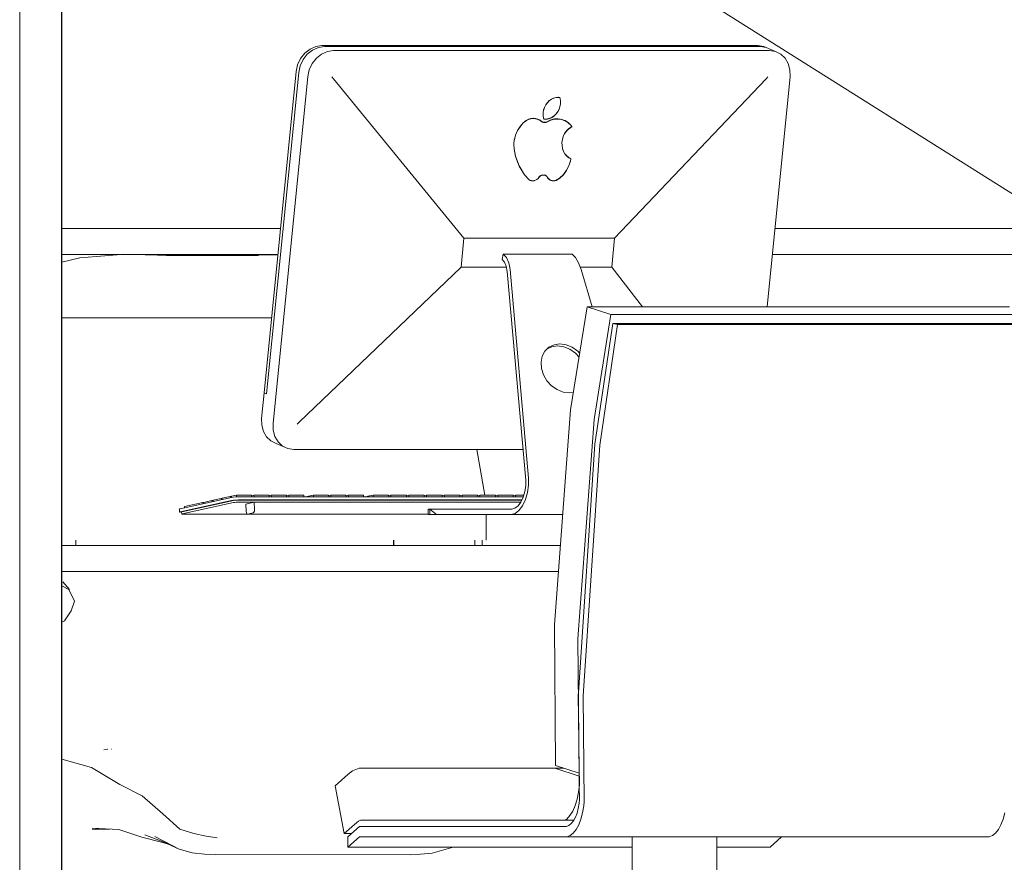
# Model space of a CAD drawing. Header units: millimetres. Extents: x -30280 to 309309, y -17460 to 4378.
# Tile 578 of 656: x 152909 to 153857, y -14507 to -13696. Entities that reach past the tile are written whole.
import ezdxf

# ---------------------------------------------------------------- set-up
doc = ezdxf.new("R2010")
doc.units = ezdxf.units.MM
doc.header["$MEASUREMENT"] = 0
doc.linetypes.add('Wipeout_Contour', pattern=[1000, 0, -1000])
for name, color, linetype in [('P1_PLANTA PRIMERA_4_12_FAÇ_Façana', 7, 'Continuous'), ('P1_PLANTA PRIMERA_4_Nuevo_08_E_Envans secs', 7, 'Continuous'), ('P1_PLANTA PRIMERA_4_Nuevo_09_EI_Mobiliari general', 7, 'Continuous')]:
    doc.layers.add(name, color=color, linetype=linetype)
for name, color, linetype, lineweight in [('P1_PLANTA PRIMERA_4_12_FAÇ_Façana_Pluma_Nº__1', 7, 'Continuous', 5), ('P1_PLANTA PRIMERA_4_Nuevo_08_E_Envans secs_Pluma_Nº__1', 7, 'Continuous', 5), ('P1_PLANTA PRIMERA_4_Nuevo_09_EI_Mobiliari general_Pluma_Nº__1', 7, 'Continuous', 5), ('P1_PLANTA PRIMERA_4_Nuevo_09_EI_Mobiliari general_Pluma_Nº__4', 252, 'Continuous', 5)]:
    doc.layers.add(name, color=color, linetype=linetype, lineweight=lineweight)

msp = doc.modelspace()

# ---------------------------------------------------------------- wipeouts: each hides what was drawn before it
at = {"color": 254, "linetype": 'Wipeout_Contour', "lineweight": 0, "ltscale": 460621.554293}
msp.add_wipeout([(152909.35, -13897.05), (152909.35, -13922.05), (152909.5, -13897.05)], dxfattribs=at).dxf.layer = 'P1_PLANTA PRIMERA_4_12_FAÇ_Façana'

# ---------------------------------------------------------------- next in the draw order: wipeouts: each hides what was drawn before it
at = {"color": 254, "linetype": 'Wipeout_Contour', "lineweight": 0, "ltscale": 460434.660758}
msp.add_wipeout([(152909.35, -13897.05), (152909.5, -12862.05), (152909.5, -12822.05)], dxfattribs=at).dxf.layer = 'P1_PLANTA PRIMERA_4_12_FAÇ_Façana'

# ---------------------------------------------------------------- next in the draw order: wipeouts: each hides what was drawn before it
at = {"color": 254, "linetype": 'Wipeout_Contour', "lineweight": 0, "ltscale": 3788428.048967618}
msp.add_wipeout([(151929.43, -14920.05), (152109.25, -14920.05), (152109.25, -12822.05), (153097.12, -12822.05), (154230.12, -12822.05), (154230.12, -14920.05), (155537.96, -14920.05), (155537.96, -12822.05), (156437.96, -12822.05), (156437.96, -14920.05), (157818.19, -14920.05), (157818.19, -12822.05), (158718.18, -12822.05), (158718.18, -14920.05), (160090.33, -14920.05), (160090.33, -12822.05), (160990.33, -12822.05), (160990.33, -14920.05), (161049.99, -14920.05), (161049.99, -12850.05), (161049.87, -12800.05), (161068.87, -12800.05), (161068.87, -12475.05), (151929.43, -12475.05)], dxfattribs=at).dxf.layer = 'P1_PLANTA PRIMERA_4_Nuevo_08_E_Envans secs'

# ---------------------------------------------------------------- next in the draw order: wipeouts: each hides what was drawn before it
at = {"color": 254, "linetype": 'Wipeout_Contour', "lineweight": 0, "ltscale": 460643.820411}
msp.add_wipeout([(152909.35, -13983.01), (152909.35, -13995.29), (152909.5, -13983.01)], dxfattribs=at).dxf.layer = 'P1_PLANTA PRIMERA_4_Nuevo_09_EI_Mobiliari general'
at = {"color": 254, "linetype": 'Wipeout_Contour', "lineweight": 0, "ltscale": 460667.846679}
msp.add_wipeout([(152909.35, -14069.36), (152909.35, -14085.54), (152909.5, -14069.35)], dxfattribs=at).dxf.layer = 'P1_PLANTA PRIMERA_4_Nuevo_09_EI_Mobiliari general'
at = {"color": 254, "linetype": 'Wipeout_Contour', "lineweight": 0, "ltscale": 460694.952131}
msp.add_wipeout([(152909.35, -14161.1), (152909.35, -14196.72), (152909.5, -14161.1)], dxfattribs=at).dxf.layer = 'P1_PLANTA PRIMERA_4_Nuevo_09_EI_Mobiliari general'
at = {"color": 254, "linetype": 'Wipeout_Contour', "lineweight": 0, "ltscale": 460705.321392}
msp.add_wipeout([(152909.35, -14202.05), (152909.35, -14227.05), (152909.5, -14202.05)], dxfattribs=at).dxf.layer = 'P1_PLANTA PRIMERA_4_Nuevo_09_EI_Mobiliari general'
at = {"color": 254, "linetype": 'Wipeout_Contour', "lineweight": 0, "ltscale": 460720.335318}
msp.add_wipeout([(152909.35, -14261.84), (152909.35, -14269.27), (152909.5, -14261.99)], dxfattribs=at).dxf.layer = 'P1_PLANTA PRIMERA_4_Nuevo_09_EI_Mobiliari general'
at = {"color": 254, "linetype": 'Wipeout_Contour', "lineweight": 0, "ltscale": 460738.061257}
msp.add_wipeout([(152909.35, -14283.53), (152909.35, -14416.05), (152909.5, -14283.55)], dxfattribs=at).dxf.layer = 'P1_PLANTA PRIMERA_4_Nuevo_09_EI_Mobiliari general'
at = {"color": 254, "linetype": 'Wipeout_Contour', "lineweight": 0, "ltscale": 460790.899298}
msp.add_wipeout([(152909.35, -14492.05), (152909.35, -14562.05), (152909.5, -14492.05)], dxfattribs=at).dxf.layer = 'P1_PLANTA PRIMERA_4_Nuevo_09_EI_Mobiliari general'

# ---------------------------------------------------------------- next in the draw order: wipeouts: each hides what was drawn before it
at = {"color": 254, "linetype": 'Wipeout_Contour', "lineweight": 0, "ltscale": 460653.812883}
msp.add_wipeout([(152909.35, -14000.58), (152909.35, -14069.36), (152909.5, -14000.83)], dxfattribs=at).dxf.layer = 'P1_PLANTA PRIMERA_4_Nuevo_09_EI_Mobiliari general'
at = {"color": 254, "linetype": 'Wipeout_Contour', "lineweight": 0, "ltscale": 460677.794144}
msp.add_wipeout([(152909.35, -14085.54), (152909.35, -14161.1), (152909.5, -14085.86)], dxfattribs=at).dxf.layer = 'P1_PLANTA PRIMERA_4_Nuevo_09_EI_Mobiliari general'
at = {"color": 254, "linetype": 'Wipeout_Contour', "lineweight": 0, "ltscale": 460716.689792}
msp.add_wipeout([(152909.35, -14246.25), (152909.35, -14261.36), (152909.5, -14246.23)], dxfattribs=at).dxf.layer = 'P1_PLANTA PRIMERA_4_Nuevo_09_EI_Mobiliari general'
at = {"color": 254, "linetype": 'Wipeout_Contour', "lineweight": 0, "ltscale": 460767.523827}
msp.add_wipeout([(152909.35, -14416.05), (152909.35, -14466.05), (152909.5, -14416.05)], dxfattribs=at).dxf.layer = 'P1_PLANTA PRIMERA_4_Nuevo_09_EI_Mobiliari general'
at = {"color": 254, "linetype": 'Wipeout_Contour', "lineweight": 0, "ltscale": 460782.392613}
msp.add_wipeout([(152909.35, -14482.05), (152909.35, -14492.05), (152909.5, -14482.05)], dxfattribs=at).dxf.layer = 'P1_PLANTA PRIMERA_4_Nuevo_09_EI_Mobiliari general'

# ---------------------------------------------------------------- next in the draw order: wipeouts: each hides what was drawn before it
at = {"color": 254, "linetype": 'Wipeout_Contour', "lineweight": 0, "ltscale": 460712.980147}
msp.add_wipeout([(152909.35, -14233.81), (152909.35, -14246.25), (152909.5, -14233.79)], dxfattribs=at).dxf.layer = 'P1_PLANTA PRIMERA_4_Nuevo_09_EI_Mobiliari general'
at = {"color": 254, "linetype": 'Wipeout_Contour', "lineweight": 0, "ltscale": 460779.564328}
msp.add_wipeout([(152909.35, -14472.05), (152909.35, -14482.05), (152909.5, -14472.05)], dxfattribs=at).dxf.layer = 'P1_PLANTA PRIMERA_4_Nuevo_09_EI_Mobiliari general'

# ---------------------------------------------------------------- next in the draw order: wipeouts: each hides what was drawn before it
at = {"color": 254, "linetype": 'Wipeout_Contour', "lineweight": 0, "ltscale": 614240.709497}
msp.add_wipeout([(152909.5, -14872.05), (152949.5, -14872.05), (152949.5, -12862.05), (152909.5, -12862.05)], dxfattribs=at).dxf.layer = 'P1_PLANTA PRIMERA_4_Nuevo_08_E_Envans secs'

# ---------------------------------------------------------------- next in the draw order: linework, layer by layer
at = {"layer": 'P1_PLANTA PRIMERA_4_12_FAÇ_Façana_Pluma_Nº__1', "color": 7, "linetype": 'Continuous', "lineweight": 5}
for p, q in [((152909.5, -13897.05), (152909.35, -13897.05)), ((152909.5, -13922.05), (152909.35, -13922.05))]:
    msp.add_line(p, q, dxfattribs=at)
at = {"layer": 'P1_PLANTA PRIMERA_4_Nuevo_08_E_Envans secs_Pluma_Nº__1', "color": 7, "linetype": 'Continuous', "lineweight": 5}
for p, q in [((152909.5, -14872.05), (152909.5, -12862.05)), ((152909.35, -12872.05), (152909.35, -14872.05))]:
    msp.add_line(p, q, dxfattribs=at)
at = {"layer": 'P1_PLANTA PRIMERA_4_Nuevo_09_EI_Mobiliari general_Pluma_Nº__1', "color": 7, "linetype": 'Continuous', "lineweight": 5}
for p, q in [((152909.35, -13959.14), (152909.5, -13958.96)), ((152909.35, -13980.24), (152909.5, -13980)), ((152909.35, -13980.24), (152909.35, -13980.24)), ((152909.35, -13983.01), (152909.5, -13983.01)), ((152909.5, -14202.05), (152909.35, -14202.05)), ((152909.5, -14227.05), (152909.35, -14227.05)), ((152909.35, -14233.81), (152909.5, -14233.79)), ((152909.5, -14283.55), (152909.35, -14283.53)), ((152909.35, -14416.05), (152909.5, -14416.05)), ((152909.5, -14466.05), (152909.35, -14466.05)), ((152909.35, -14472.05), (152909.5, -14472.05)), ((152909.5, -14482.05), (152909.35, -14482.05)), ((152909.35, -14492.05), (152909.5, -14492.05))]:
    msp.add_line(p, q, dxfattribs=at)

# ---------------------------------------------------------------- next in the draw order: wipeouts: each hides what was drawn before it
at = {"color": 254, "linetype": 'Wipeout_Contour', "lineweight": 0, "ltscale": 616791.831278}
msp.add_wipeout([(152949.52, -14872.05), (154190.25, -14872.05), (154190.25, -12862.05), (152949.52, -12862.05)], dxfattribs=at).dxf.layer = 'P1_PLANTA PRIMERA_4_Nuevo_08_E_Envans secs'

# ---------------------------------------------------------------- next in the draw order: linework, layer by layer
at = {"layer": 'P1_PLANTA PRIMERA_4_12_FAÇ_Façana_Pluma_Nº__1', "color": 7, "linetype": 'Continuous', "lineweight": 5}
for p, q in [((153917, -13897.05), (152949.7, -13287.23)), ((153160.31, -13897.05), (152949.7, -13897.05)), ((153946.31, -13897.05), (153636.09, -13897.05)), ((153006.22, -13922.05), (152949.7, -13922.05)), ((153157.82, -13922.05), (153012.42, -13922.05)), ((153971.31, -13922.05), (153633.59, -13922.05))]:
    msp.add_line(p, q, dxfattribs=at)
at = {"layer": 'P1_PLANTA PRIMERA_4_Nuevo_08_E_Envans secs_Pluma_Nº__1', "color": 7, "linetype": 'Continuous', "lineweight": 5}
for p, q in [((152949.5, -12862.05), (152949.5, -14872.05)), ((152949.7, -14872.05), (152949.52, -12862.05)), ((152949.55, -14872.05), (152949.55, -12862.05)), ((152949.7, -12862.05), (152949.7, -14872.05))]:
    msp.add_line(p, q, dxfattribs=at)
at = {"layer": 'P1_PLANTA PRIMERA_4_Nuevo_09_EI_Mobiliari general_Pluma_Nº__1', "color": 7, "linetype": 'Continuous', "lineweight": 5}
for p, q in [((152949.7, -13929.58), (152967.24, -13925.46)), ((152967.24, -13925.46), (152983.32, -13923.9)), ((153007.06, -13921.98), (152983.32, -13923.9)), ((153007.06, -13921.98), (153017.79, -13922.12)), ((153054.47, -13923.06), (153017.79, -13922.12)), ((153031.48, -13922.47), (153034.95, -13922.54)), ((153041.56, -13922.73), (153034.95, -13922.54)), ((153139.08, -13923.06), (153050.2, -13923.06)), ((153147.26, -13922.54), (153128.53, -13923.06)), ((153157.62, -13922.38), (153147.26, -13922.54)), ((153157.78, -13922.38), (153157.62, -13922.38)), ((153455.45, -13972.48), (153439.48, -14071.44)), ((153478.04, -13979.75), (153455.45, -13972.48)), ((153455.45, -13972.48), (153861.71, -13972.48)), ((152949.7, -13983.01), (152951.4, -13983.01)), ((152951.4, -13983.01), (153008.24, -13983.01)), ((153008.24, -13983.01), (153030.09, -13983.01)), ((153030.09, -13983.01), (153145.85, -13983.01)), ((153145.85, -13983.01), (153151.73, -13983.01)), ((153461.97, -14080.72), (153478.04, -13979.75)), ((153478.04, -13979.75), (153884.29, -13979.75)), ((153479.96, -13988.59), (153462.91, -14104.39)), ((153467.48, -14105.5), (153484.57, -13989.46)), ((153484.57, -13989.46), (153479.96, -13988.59)), ((153479.96, -13988.59), (153886.22, -13988.59)), ((153484.57, -13989.46), (153890.82, -13989.46)), ((153439.48, -14071.44), (153423.89, -14278.36)), ((153446.49, -14291.68), (153461.97, -14080.72)), ((153462.91, -14104.39), (153446.93, -14343.72)), ((153451.4, -14346.62), (153467.48, -14105.5)), ((153356.8, -14153.54), (153349.23, -14109.62)), ((153358.11, -14196.72), (153358.11, -14172.05)), ((153429.64, -14202.05), (152949.7, -14202.05)), ((152963.25, -14196.72), (152963.25, -14202.05)), ((153268.92, -14196.72), (153268.92, -14202.05)), ((153269.21, -14196.72), (153269.21, -14202.05)), ((153347.25, -14196.72), (153347.25, -14202.05)), ((153354.47, -14196.72), (153354.47, -14202.05)), ((153427.75, -14227.05), (152949.7, -14227.05)), ((152949.7, -14240.76), (152956.73, -14244.27)), ((152950.72, -14236.74), (152957.11, -14244.28)), ((152956.73, -14244.27), (152961.96, -14255.63)), ((152958.89, -14264.65), (152961.96, -14255.63)), ((152958.89, -14264.65), (152952.32, -14274.48)), ((152952.32, -14274.48), (152949.7, -14275.67)), ((153423.89, -14278.36), (153424.84, -14413.43)), ((153447.58, -14420.75), (153446.49, -14291.68)), ((153446.93, -14343.72), (153446.84, -14345.01)), ((153446.84, -14345.01), (153447.33, -14390.92)), ((153452.48, -14448.05), (153451.4, -14346.62)), ((153447.33, -14390.92), (153447.67, -14423.63)), ((152990.27, -14398.35), (152993.88, -14397.7)), ((152993.88, -14397.7), (152994.17, -14397.71)), ((152997.67, -14397.83), (152998.03, -14397.84)), ((152949.7, -14407.56), (152978.36, -14415.5)), ((152978.36, -14415.5), (153005.8, -14431.87)), ((153229.54, -14418.48), (153225.12, -14422.04)), ((153235.9, -14416.05), (153229.54, -14418.48)), ((153239.13, -14416.05), (153235.9, -14416.05)), ((153424.13, -14416.05), (153239.13, -14416.05)), ((153447.74, -14423.65), (153424.13, -14416.05)), ((153424.13, -14416.05), (153432.99, -14416.05)), ((153424.84, -14413.43), (153447.58, -14420.75)), ((153447.58, -14420.75), (153447.64, -14420.75)), ((153225.12, -14422.04), (153212.86, -14432.94)), ((153447.67, -14423.63), (153447.77, -14432.75)), ((153447.97, -14423.72), (153447.74, -14423.65)), ((153447.85, -14431.99), (153448.06, -14424.65)), ((153448.06, -14424.65), (153447.97, -14423.72)), ((153005.8, -14431.87), (153027.24, -14442.83)), ((153212.86, -14432.94), (153221.5, -14479.05)), ((153445.72, -14445.88), (153447.07, -14439.14)), ((153447.07, -14439.14), (153447.85, -14431.99)), ((153447.77, -14432.75), (153447.92, -14446.55)), ((153027.24, -14442.83), (153047, -14459.9)), ((153443.85, -14452.01), (153445.72, -14445.88)), ((153447.92, -14446.55), (153447.65, -14449.85)), ((153452.12, -14452.44), (153452.48, -14448.05)), ((153438.79, -14461.72), (153441.51, -14457.35)), ((153441.51, -14457.35), (153443.85, -14452.01)), ((153446.82, -14454.78), (153445.61, -14459.32)), ((153447.65, -14449.85), (153446.82, -14454.78)), ((153451.02, -14459.02), (153452.12, -14452.44)), ((153047, -14459.9), (153063.42, -14474.63)), ((153233.59, -14468.3), (153235.25, -14466.96)), ((153235.25, -14466.96), (153237.63, -14466.05)), ((153237.63, -14466.05), (153238.85, -14466.05)), ((153238.85, -14466.05), (153434.13, -14466.05)), ((153434.13, -14466.05), (153435.76, -14465.01)), ((153434.13, -14466.05), (153442.57, -14466.05)), ((153435.76, -14465.01), (153438.79, -14461.72)), ((153442.2, -14466.72), (153440.11, -14469.34)), ((153444.06, -14463.35), (153442.2, -14466.72)), ((153445.61, -14459.32), (153444.06, -14463.35)), ((153447.33, -14470.44), (153449.41, -14465.08)), ((153449.41, -14465.08), (153451.02, -14459.02)), ((153853.59, -14470.44), (153855.66, -14465.08)), ((153855.66, -14465.08), (153857.28, -14459.02)), ((152979.01, -14473.86), (153004.77, -14475.21)), ((152979.13, -14474.77), (152982.72, -14474.97)), ((152982.22, -14474.76), (152995.71, -14474.73)), ((153004.77, -14475.21), (153026.92, -14482.44)), ((153063.42, -14474.63), (153076.78, -14479.01)), ((153221.5, -14479.05), (153233.59, -14468.3)), ((153236.43, -14472.05), (153225.19, -14482.05)), ((153434.24, -14472.05), (153236.43, -14472.05)), ((153435.45, -14472.05), (153434.24, -14472.05)), ((153437.83, -14471.14), (153435.45, -14472.05)), ((153440.11, -14469.34), (153437.83, -14471.14)), ((153442.06, -14478.44), (153444.86, -14474.94)), ((153444.86, -14474.94), (153447.33, -14470.44)), ((153848.32, -14478.44), (153851.11, -14474.94)), ((153851.11, -14474.94), (153853.59, -14470.44)), ((153026.92, -14482.44), (153045.71, -14487.25)), ((153029.87, -14480.13), (153047.4, -14486.86)), ((153039.38, -14481.77), (153055.87, -14490.3)), ((153047.4, -14486.86), (153062.92, -14493.94)), ((153076.78, -14479.01), (153088.6, -14481.41)), ((153088.6, -14481.41), (153099.19, -14483.19)), ((153221.5, -14479.05), (153228.56, -14479.05)), ((153225.19, -14482.05), (153225.19, -14492.05)), ((153225.19, -14492.05), (153236.26, -14482.05)), ((153236.26, -14482.05), (153434.24, -14482.05)), ((153434.24, -14482.05), (153435.85, -14482.05)), ((153435.85, -14482.05), (153439.03, -14480.84)), ((153435.85, -14482.05), (153842.11, -14482.05)), ((153439.03, -14480.84), (153442.06, -14478.44)), ((153498.79, -14522.05), (153498.79, -14482.05)), ((153580.16, -14522.05), (153580.16, -14482.05)), ((153631.45, -14492.05), (153642.52, -14482.05)), ((153842.11, -14482.05), (153845.28, -14480.84)), ((153845.28, -14480.84), (153848.32, -14478.44)), ((153045.71, -14487.25), (153053.37, -14489.59)), ((153055.87, -14490.3), (153062.92, -14493.94)), ((153062.92, -14493.94), (153075.26, -14497.63)), ((153225.19, -14492.05), (153498.79, -14492.05)), ((153306.07, -14497.94), (153326.5, -14492.05)), ((153580.16, -14492.05), (153631.45, -14492.05)), ((153075.26, -14497.63), (153087.3, -14498.66)), ((153087.3, -14498.66), (153098.07, -14499.1)), ((153098.07, -14499.1), (153285.02, -14499.34)), ((153295.02, -14498.93), (153285.02, -14499.34)), ((153306.07, -14497.94), (153295.02, -14498.93))]:
    msp.add_line(p, q, dxfattribs=at)
at = {"layer": 'P1_PLANTA PRIMERA_4_Nuevo_09_EI_Mobiliari general_Pluma_Nº__4', "color": 252, "linetype": 'Continuous', "lineweight": 5}
for p, q in [((153179.62, -13733.63), (153183.68, -13728.48)), ((153183.68, -13728.48), (153188.7, -13724.53)), ((153191.07, -13725.57), (153186.06, -13729.52)), ((153188.7, -13724.53), (153194.33, -13722.05)), ((153196.7, -13723.09), (153191.07, -13725.57)), ((153194.33, -13722.05), (153200.19, -13721.2)), ((153202.56, -13722.24), (153196.7, -13723.09)), ((153199.87, -13729.42), (153205.49, -13726.93)), ((153200.19, -13721.2), (153619.68, -13721.2)), ((153622.05, -13722.24), (153202.56, -13722.24)), ((153205.49, -13726.93), (153211.35, -13726.09)), ((153211.35, -13726.09), (153630.84, -13726.09)), ((153619.68, -13721.2), (153625.37, -13722.05)), ((153627.75, -13723.09), (153622.05, -13722.24)), ((153627.75, -13723.09), (153625.37, -13722.05)), ((153636.54, -13726.93), (153627.75, -13723.09)), ((153630.84, -13726.09), (153636.54, -13726.93)), ((153636.54, -13726.93), (153641.67, -13729.42)), ((153176.79, -13739.63), (153179.62, -13733.63)), ((153182, -13734.67), (153179.17, -13740.67)), ((153186.06, -13729.52), (153182, -13734.67)), ((153187.96, -13744.51), (153190.79, -13738.52)), ((153190.79, -13738.52), (153194.85, -13733.37)), ((153194.85, -13733.37), (153199.87, -13729.42)), ((153641.67, -13729.42), (153645.9, -13733.37)), ((153645.9, -13733.37), (153648.93, -13738.52)), ((153648.93, -13738.52), (153650.56, -13744.51)), ((153144.54, -14055.01), (153175.39, -13746.06)), ((153177.77, -13747.1), (153146.92, -14056.05)), ((153175.39, -13746.06), (153176.79, -13739.63)), ((153179.17, -13740.67), (153177.77, -13747.1)), ((153186.56, -13750.95), (153187.96, -13744.51)), ((153650.56, -13744.51), (153650.68, -13750.95)), ((153153.22, -14084.76), (153186.56, -13750.95)), ((153211.15, -13753.08), (153209.7, -13751.31)), ((153336.77, -13906.46), (153211.15, -13753.08)), ((153481.8, -13906.46), (153627.51, -13753.08)), ((153627.51, -13753.08), (153629.19, -13751.31)), ((153650.68, -13750.95), (153628.55, -13972.48)), ((153417.07, -13776.15), (153415.54, -13778.27)), ((153415.56, -13778.05), (153417.09, -13775.93)), ((153418.88, -13774.34), (153417.07, -13776.15)), ((153417.09, -13775.93), (153418.9, -13774.12)), ((153420.94, -13772.89), (153418.88, -13774.34)), ((153418.9, -13774.12), (153420.95, -13772.67)), ((153423.14, -13771.85), (153420.94, -13772.89)), ((153420.95, -13772.67), (153423.16, -13771.63)), ((153425.46, -13771.24), (153423.14, -13771.85)), ((153423.16, -13771.63), (153425.47, -13771.02)), ((153427.78, -13771.07), (153425.46, -13771.24)), ((153425.47, -13771.02), (153427.8, -13770.85)), ((153428.94, -13771.24), (153427.63, -13770.86)), ((153428.94, -13771.24), (153427.78, -13771.07)), ((153427.8, -13770.85), (153428.95, -13771.02)), ((153429.25, -13772.2), (153428.94, -13771.24)), ((153428.95, -13771.02), (153429.27, -13771.98)), ((153429.59, -13774.52), (153429.25, -13772.2)), ((153429.27, -13771.98), (153429.64, -13774.53)), ((153429.62, -13774.75), (153429.59, -13774.52)), ((153429.6, -13777.24), (153429.62, -13774.75)), ((153429.64, -13774.53), (153429.61, -13777.16)), ((153413.08, -13785.76), (153413.04, -13788.38)), ((153413.06, -13788.16), (153413.09, -13785.69)), ((153413.52, -13783.15), (153413.08, -13785.76)), ((153413.09, -13785.54), (153413.5, -13783.14)), ((153413.09, -13785.69), (153413.09, -13785.54)), ((153413.5, -13783.14), (153413.53, -13782.93)), ((153414.34, -13780.62), (153413.52, -13783.15)), ((153413.53, -13782.93), (153414.29, -13780.6)), ((153414.29, -13780.6), (153415.56, -13778.05)), ((153414.29, -13780.6), (153414.36, -13780.4)), ((153415.54, -13778.27), (153414.34, -13780.62)), ((153425.59, -13786.98), (153427.12, -13784.87)), ((153427.13, -13784.65), (153425.61, -13786.76)), ((153427.12, -13784.87), (153428.32, -13782.52)), ((153428.34, -13782.3), (153427.13, -13784.65)), ((153428.32, -13782.52), (153429.14, -13779.99)), ((153429.16, -13779.77), (153428.34, -13782.3)), ((153429.14, -13779.99), (153429.6, -13777.38)), ((153429.61, -13777.16), (153429.16, -13779.77)), ((153429.6, -13777.38), (153429.6, -13777.16)), ((153429.6, -13777.16), (153429.6, -13777.24)), ((153390.78, -13798.97), (153393.9, -13795.41)), ((153396.74, -13793.42), (153393.89, -13795.63)), ((153393.9, -13795.41), (153396.75, -13793.2)), ((153398.91, -13792.29), (153396.74, -13793.42)), ((153396.75, -13793.2), (153398.92, -13792.07)), ((153401.18, -13791.58), (153398.91, -13792.29)), ((153398.92, -13792.07), (153401.2, -13791.36)), ((153403.5, -13791.33), (153401.18, -13791.58)), ((153401.2, -13791.36), (153403.52, -13791.11)), ((153405.79, -13791.51), (153403.5, -13791.33)), ((153403.52, -13791.11), (153405.81, -13791.29)), ((153405.79, -13791.51), (153404.72, -13791.21)), ((153405.72, -13791.29), (153406.51, -13791.52)), ((153407.99, -13792.17), (153405.79, -13791.51)), ((153405.81, -13791.29), (153408.01, -13791.95)), ((153406.51, -13791.52), (153407.4, -13791.99)), ((153410.03, -13793.25), (153407.99, -13792.17)), ((153408.01, -13791.95), (153410.04, -13793.03)), ((153411.37, -13794.31), (153410.03, -13793.25)), ((153410.04, -13793.03), (153411.38, -13794.09)), ((153412.34, -13794.82), (153411.37, -13794.31)), ((153411.38, -13794.09), (153412.35, -13794.6)), ((153411.41, -13794.33), (153411.88, -13794.47)), ((153413.36, -13795.12), (153412.34, -13794.82)), ((153412.35, -13794.6), (153413.38, -13794.9)), ((153413.04, -13788.38), (153413.41, -13790.94)), ((153413.43, -13790.72), (153413.06, -13788.16)), ((153414.43, -13795.22), (153413.36, -13795.12)), ((153413.38, -13794.9), (153414.45, -13795.01)), ((153413.41, -13790.94), (153413.74, -13791.92)), ((153413.75, -13791.7), (153413.43, -13790.72)), ((153413.74, -13791.92), (153414.88, -13792.07)), ((153414.89, -13791.85), (153413.75, -13791.7)), ((153415.52, -13795.09), (153414.43, -13795.22)), ((153414.45, -13795.01), (153415.53, -13794.87)), ((153414.88, -13792.07), (153417.22, -13791.9)), ((153417.24, -13791.68), (153414.89, -13791.85)), ((153416.46, -13794.8), (153415.52, -13795.09)), ((153415.53, -13794.87), (153416.48, -13794.58)), ((153420.38, -13792.86), (153416.46, -13794.8)), ((153416.48, -13794.58), (153420.39, -13792.64)), ((153417.22, -13791.9), (153419.54, -13791.29)), ((153419.55, -13791.08), (153417.24, -13791.68)), ((153419.54, -13791.29), (153421.74, -13790.25)), ((153421.76, -13790.03), (153419.55, -13791.08)), ((153423.86, -13792), (153420.38, -13792.86)), ((153420.39, -13792.64), (153423.87, -13791.78)), ((153421.74, -13790.25), (153423.78, -13788.8)), ((153423.8, -13788.58), (153421.76, -13790.03)), ((153423.78, -13788.8), (153425.59, -13786.98)), ((153425.61, -13786.76), (153423.8, -13788.58)), ((153427.37, -13791.85), (153423.86, -13792)), ((153423.87, -13791.78), (153427.38, -13791.63)), ((153430.8, -13792.37), (153427.37, -13791.85)), ((153427.38, -13791.63), (153430.82, -13792.15)), ((153430.8, -13792.37), (153429.3, -13791.94)), ((153430.26, -13792.07), (153432.59, -13792.92)), ((153434.07, -13793.57), (153430.8, -13792.37)), ((153430.82, -13792.15), (153434.09, -13793.35)), ((153432.59, -13792.92), (153433.02, -13793.19)), ((153437.05, -13795.39), (153434.07, -13793.57)), ((153434.09, -13793.35), (153437.06, -13795.17)), ((153439.67, -13797.81), (153437.05, -13795.39)), ((153437.06, -13795.17), (153439.69, -13797.59)), ((153386.45, -13807.24), (153388.33, -13802.81)), ((153388.32, -13803.03), (153386.49, -13807.25)), ((153390.77, -13799.19), (153388.32, -13803.03)), ((153388.33, -13802.81), (153390.78, -13798.97)), ((153393.89, -13795.63), (153390.77, -13799.19)), ((153433.65, -13806.12), (153435.31, -13803.69)), ((153435.32, -13803.47), (153433.67, -13805.9)), ((153435.31, -13803.69), (153437.29, -13801.6)), ((153437.3, -13801.38), (153435.32, -13803.47)), ((153437.29, -13801.6), (153439.54, -13799.9)), ((153439.55, -13799.68), (153437.3, -13801.38)), ((153439.54, -13799.9), (153440.76, -13799.26)), ((153440.77, -13799.04), (153439.55, -13799.68)), ((153440.76, -13799.26), (153439.67, -13797.81)), ((153439.69, -13797.59), (153440.77, -13799.04)), ((153440.76, -13799.26), (153440.65, -13799.1)), ((153384.83, -13816.05), (153385.29, -13811.72)), ((153385.29, -13811.72), (153385.31, -13811.5)), ((153386.49, -13807.25), (153385.3, -13811.72)), ((153385.31, -13811.5), (153386.45, -13807.24)), ((153386.45, -13807.24), (153386.5, -13807.03)), ((153431.56, -13811.43), (153431.15, -13814.38)), ((153431.15, -13814.38), (153431.2, -13817.32)), ((153431.16, -13814.49), (153431.54, -13811.65)), ((153431.54, -13811.65), (153432.39, -13808.8)), ((153432.4, -13808.58), (153431.56, -13811.43)), ((153432.39, -13808.8), (153433.65, -13806.12)), ((153433.67, -13805.9), (153432.4, -13808.58)), ((153384.84, -13816.11), (153384.82, -13816.27)), ((153384.82, -13816.27), (153385.03, -13820.81)), ((153384.84, -13816.11), (153384.83, -13816.05)), ((153385.04, -13820.59), (153384.84, -13816.11)), ((153385.03, -13820.81), (153386.51, -13827.74)), ((153386.52, -13827.52), (153385.04, -13820.59)), ((153431.14, -13814.6), (153431.16, -13814.49)), ((153431.18, -13817.31), (153431.14, -13814.6)), ((153431.19, -13817.54), (153431.18, -13817.31)), ((153431.65, -13820.14), (153431.19, -13817.54)), ((153431.2, -13817.32), (153431.7, -13820.15)), ((153431.69, -13820.37), (153431.65, -13820.14)), ((153432.64, -13823.05), (153431.69, -13820.37)), ((153431.7, -13820.15), (153432.65, -13822.83)), ((153433.99, -13825.45), (153432.64, -13823.05)), ((153432.65, -13822.83), (153434, -13825.23)), ((153386.45, -13827.74), (153390.02, -13837.17)), ((153386.51, -13827.74), (153386.45, -13827.74)), ((153390.03, -13836.95), (153386.46, -13827.52)), ((153386.46, -13827.52), (153386.52, -13827.52)), ((153435.71, -13827.52), (153433.99, -13825.45)), ((153434, -13825.23), (153435.72, -13827.3)), ((153437.75, -13829.21), (153435.71, -13827.52)), ((153435.72, -13827.3), (153437.76, -13828.99)), ((153437.69, -13836.99), (153439.32, -13832.25)), ((153439.33, -13832.03), (153437.7, -13836.77)), ((153439.69, -13830.21), (153437.75, -13829.21)), ((153437.76, -13828.99), (153439.7, -13829.99)), ((153439.32, -13832.25), (153439.69, -13830.21)), ((153439.7, -13829.99), (153439.33, -13832.03)), ((153390.02, -13837.17), (153395.04, -13845.6)), ((153395.06, -13845.39), (153390.03, -13836.95)), ((153432.45, -13845.35), (153435.38, -13841.39)), ((153435.4, -13841.17), (153432.46, -13845.13)), ((153435.38, -13841.39), (153437.69, -13836.99)), ((153437.7, -13836.77), (153435.4, -13841.17)), ((153395.04, -13845.6), (153399.45, -13850.45)), ((153399.46, -13850.23), (153395.06, -13845.39)), ((153399.45, -13850.45), (153400.63, -13851)), ((153400.64, -13850.78), (153399.46, -13850.23)), ((153400.63, -13851), (153401.88, -13851.32)), ((153401.89, -13851.1), (153400.64, -13850.78)), ((153401.88, -13851.32), (153403.19, -13851.39)), ((153403.2, -13851.17), (153401.89, -13851.1)), ((153403.19, -13851.39), (153404.5, -13851.2)), ((153404.51, -13850.98), (153403.2, -13851.17)), ((153404.5, -13851.2), (153405.77, -13850.77)), ((153405.78, -13850.55), (153404.51, -13850.98)), ((153405.77, -13850.77), (153406.98, -13850.09)), ((153407, -13849.87), (153405.78, -13850.55)), ((153406.98, -13850.09), (153408.09, -13849.18)), ((153408.1, -13848.96), (153407, -13849.87)), ((153408.09, -13849.18), (153409.26, -13847.75)), ((153409.27, -13847.53), (153408.1, -13848.96)), ((153409.26, -13847.75), (153410.27, -13846.65)), ((153410.29, -13846.43), (153409.27, -13847.53)), ((153410.27, -13846.65), (153410.88, -13846.26)), ((153410.9, -13846.04), (153410.29, -13846.43)), ((153410.88, -13846.26), (153411.54, -13845.99)), ((153411.56, -13845.77), (153410.9, -13846.04)), ((153411.54, -13845.99), (153412.22, -13845.86)), ((153412.24, -13845.64), (153411.56, -13845.77)), ((153412.22, -13845.86), (153413.25, -13845.91)), ((153413.27, -13845.69), (153412.24, -13845.64)), ((153413.25, -13845.91), (153413.92, -13845.82)), ((153413.93, -13845.6), (153413.27, -13845.69)), ((153413.92, -13845.82), (153414.6, -13845.89)), ((153414.61, -13845.67), (153413.93, -13845.6)), ((153414.6, -13845.89), (153415.24, -13846.11)), ((153415.26, -13845.89), (153414.61, -13845.67)), ((153415.24, -13846.11), (153416.37, -13846.89)), ((153416.39, -13846.67), (153415.26, -13845.89)), ((153416.37, -13846.89), (153416.83, -13847.43)), ((153416.85, -13847.21), (153416.39, -13846.67)), ((153416.83, -13847.43), (153417.34, -13848.35)), ((153417.35, -13848.13), (153416.85, -13847.21)), ((153417.34, -13848.35), (153418.2, -13849.4)), ((153418.21, -13849.18), (153417.35, -13848.13)), ((153418.2, -13849.4), (153419.2, -13850.26)), ((153419.22, -13850.04), (153418.21, -13849.18)), ((153419.2, -13850.26), (153420.34, -13850.88)), ((153420.36, -13850.66), (153419.22, -13850.04)), ((153420.34, -13850.88), (153421.59, -13851.27)), ((153421.6, -13851.05), (153420.36, -13850.66)), ((153421.59, -13851.27), (153422.88, -13851.41)), ((153422.9, -13851.19), (153421.6, -13851.05)), ((153422.88, -13851.41), (153424.21, -13851.29)), ((153424.22, -13851.07), (153422.9, -13851.19)), ((153424.21, -13851.29), (153425.49, -13850.9)), ((153425.5, -13850.68), (153424.22, -13851.07)), ((153425.49, -13850.9), (153427.04, -13850.04)), ((153427.05, -13849.82), (153425.5, -13850.68)), ((153427.04, -13850.04), (153428.98, -13848.71)), ((153429, -13848.49), (153427.05, -13849.82)), ((153428.98, -13848.71), (153432.45, -13845.35)), ((153432.46, -13845.13), (153429, -13848.49)), ((153336.77, -13906.46), (153333.98, -13934.44)), ((153481.8, -13906.46), (153336.77, -13906.46)), ((153479, -13934.44), (153481.8, -13906.46)), ((153373.5, -13926.79), (153374.66, -13921.78)), ((153375.86, -13929.43), (153373.5, -13926.79)), ((153374.66, -13921.78), (153377.76, -13925.04)), ((153440.85, -13921.78), (153374.66, -13921.78)), ((153377.76, -13925.04), (153379.99, -13930.08)), ((153444.12, -13925.04), (153440.85, -13921.78)), ((153447.09, -13930.08), (153444.12, -13925.04)), ((153178.16, -14083.4), (153333.98, -13934.44)), ((153333.98, -13934.44), (153377.75, -13934.44)), ((153377.57, -13933.4), (153375.86, -13929.43)), ((153378.47, -13938.38), (153377.57, -13933.4)), ((153379.99, -13930.08), (153381.17, -13936.48)), ((153381.17, -13936.48), (153398.9, -14137.14)), ((153449.51, -13936.48), (153447.09, -13930.08)), ((153448.74, -13934.44), (153479, -13934.44)), ((153460.22, -13972.48), (153449.51, -13936.48)), ((153508.51, -13972.48), (153479, -13934.44)), ((153396.2, -14139.04), (153378.47, -13938.38)), ((153414.72, -14015.03), (153418.62, -14011.29)), ((153421.3, -14010.84), (153416.91, -14012.94)), ((153418.62, -14011.29), (153423.55, -14008.93)), ((153426.92, -14010.03), (153421.3, -14010.84)), ((153423.55, -14008.93), (153429.17, -14008.13)), ((153432.85, -14010.84), (153426.92, -14010.03)), ((153429.17, -14008.13), (153435.1, -14008.93)), ((153438.69, -14013.19), (153432.85, -14010.84)), ((153435.1, -14008.93), (153440.94, -14011.29)), ((153444.03, -14016.93), (153438.69, -14013.19)), ((153440.94, -14011.29), (153446.28, -14015.03)), ((153410.99, -14025.59), (153412.12, -14019.91)), ((153412.12, -14019.91), (153414.72, -14015.03)), ((153447.65, -14020.86), (153444.03, -14016.93)), ((153446.28, -14015.03), (153448.24, -14017.16)), ((153411.4, -14031.68), (153410.99, -14025.59)), ((153413.34, -14037.78), (153411.4, -14031.68)), ((153416.67, -14043.46), (153413.34, -14037.78)), ((153421.15, -14048.34), (153416.67, -14043.46)), ((153426.5, -14052.08), (153421.15, -14048.34)), ((153142.06, -14079.87), (153144.54, -14055.01)), ((153146.92, -14056.05), (153144.54, -14055.01)), ((153432.33, -14054.43), (153426.5, -14052.08)), ((153438.26, -14055.23), (153432.33, -14054.43)), ((153442.19, -14054.67), (153438.26, -14055.23)), ((153142.17, -14086.31), (153142.06, -14079.87)), ((153143.81, -14092.3), (153142.17, -14086.31)), ((153153.34, -14091.19), (153153.22, -14084.76)), ((153176.36, -14085.12), (153178.16, -14083.4)), ((153146.84, -14097.45), (153143.81, -14092.3)), ((153151.06, -14101.4), (153146.84, -14097.45)), ((153154.97, -14097.19), (153153.34, -14091.19)), ((153158, -14102.34), (153154.97, -14097.19)), ((153156.2, -14103.89), (153151.06, -14101.4)), ((153167.36, -14108.77), (153156.2, -14103.89)), ((153162.23, -14106.29), (153158, -14102.34)), ((153167.36, -14108.77), (153162.23, -14106.29)), ((153173.05, -14109.62), (153167.36, -14108.77)), ((153393.6, -14109.62), (153173.05, -14109.62)), ((153395.44, -14150.18), (153396.24, -14144.53)), ((153396.24, -14144.53), (153396.2, -14139.04)), ((153398.95, -14144), (153397.95, -14151.06)), ((153398.9, -14137.14), (153398.95, -14144)), ((153104.22, -14156.57), (153111.82, -14154.9)), ((153111.82, -14154.9), (153113.02, -14154.9)), ((153111.87, -14155.93), (153111.82, -14154.9)), ((153112.99, -14155.69), (153114.76, -14155.42)), ((153113.01, -14154.64), (153117.99, -14153.54)), ((153113.06, -14155.67), (153113.01, -14154.64)), ((153114.76, -14155.42), (153117.24, -14155.23)), ((153117.24, -14155.23), (153119.76, -14155.16)), ((153117.99, -14153.54), (153132.52, -14153.54)), ((153118.08, -14155.21), (153117.99, -14153.54)), ((153119.76, -14155.16), (153393.97, -14155.16)), ((153132.6, -14155.16), (153132.52, -14153.54)), ((153132.55, -14154.02), (153134.72, -14153.54)), ((153134.72, -14153.54), (153149.25, -14153.54)), ((153134.8, -14155.16), (153134.72, -14153.54)), ((153149.33, -14155.16), (153149.25, -14153.54)), ((153149.27, -14154.02), (153151.44, -14153.54)), ((153151.44, -14153.54), (153165.97, -14153.54)), ((153151.53, -14155.16), (153151.44, -14153.54)), ((153166.05, -14155.16), (153165.97, -14153.54)), ((153166, -14154.02), (153168.17, -14153.54)), ((153168.17, -14153.54), (153182.7, -14153.54)), ((153168.25, -14155.16), (153168.17, -14153.54)), ((153182.78, -14155.16), (153182.7, -14153.54)), ((153184.67, -14155.16), (153185.87, -14154.9)), ((153185.87, -14154.9), (153187.07, -14154.9)), ((153185.88, -14155.16), (153185.87, -14154.9)), ((153187.06, -14154.64), (153192.05, -14153.54)), ((153187.09, -14155.16), (153187.06, -14154.64)), ((153192.05, -14153.54), (153206.58, -14153.54)), ((153192.13, -14155.16), (153192.05, -14153.54)), ((153206.66, -14155.16), (153206.58, -14153.54)), ((153206.6, -14154.02), (153208.77, -14153.54)), ((153208.77, -14153.54), (153223.3, -14153.54)), ((153208.85, -14155.16), (153208.77, -14153.54)), ((153223.38, -14155.16), (153223.3, -14153.54)), ((153223.32, -14154.02), (153225.5, -14153.54)), ((153225.5, -14153.54), (153240.03, -14153.54)), ((153225.58, -14155.16), (153225.5, -14153.54)), ((153240.11, -14155.16), (153240.03, -14153.54)), ((153241.99, -14155.16), (153243.2, -14154.9)), ((153243.2, -14154.9), (153244.4, -14154.9)), ((153243.21, -14155.16), (153243.2, -14154.9)), ((153244.39, -14154.64), (153249.38, -14153.54)), ((153244.41, -14155.16), (153244.39, -14154.64)), ((153249.38, -14153.54), (153264.31, -14153.54)), ((153249.46, -14155.16), (153249.38, -14153.54)), ((153264.39, -14155.16), (153264.31, -14153.54)), ((153264.33, -14154.02), (153266.5, -14153.54)), ((153266.5, -14153.54), (153281.43, -14153.54)), ((153266.58, -14155.16), (153266.5, -14153.54)), ((153281.51, -14155.16), (153281.43, -14153.54)), ((153281.46, -14154.02), (153283.63, -14153.54)), ((153283.63, -14153.54), (153298.56, -14153.54)), ((153283.71, -14155.16), (153283.63, -14153.54)), ((153298.64, -14155.16), (153298.56, -14153.54)), ((153298.58, -14154.02), (153300.76, -14153.54)), ((153300.76, -14153.54), (153315.69, -14153.54)), ((153300.84, -14155.16), (153300.76, -14153.54)), ((153315.77, -14155.16), (153315.69, -14153.54)), ((153315.71, -14154.02), (153317.88, -14153.54)), ((153317.88, -14153.54), (153332.81, -14153.54)), ((153317.96, -14155.16), (153317.88, -14153.54)), ((153332.89, -14155.16), (153332.81, -14153.54)), ((153332.84, -14154.02), (153335.01, -14153.54)), ((153335.01, -14153.54), (153349.94, -14153.54)), ((153335.09, -14155.16), (153335.01, -14153.54)), ((153350.02, -14155.16), (153349.94, -14153.54)), ((153349.96, -14154.02), (153352.14, -14153.54)), ((153352.14, -14153.54), (153367.07, -14153.54)), ((153352.22, -14155.16), (153352.14, -14153.54)), ((153367.15, -14155.16), (153367.07, -14153.54)), ((153367.09, -14154.02), (153369.26, -14153.54)), ((153369.26, -14153.54), (153384.19, -14153.54)), ((153369.34, -14155.16), (153369.26, -14153.54)), ((153384.28, -14155.16), (153384.19, -14153.54)), ((153384.22, -14154.02), (153386.39, -14153.54)), ((153386.39, -14153.54), (153394.45, -14153.54)), ((153386.47, -14155.16), (153386.39, -14153.54)), ((153393.86, -14155.56), (153395.44, -14150.18)), ((153397.95, -14151.06), (153395.98, -14157.79)), ((153063.57, -14166.56), (153112.99, -14155.69)), ((153063.72, -14169.54), (153113.14, -14158.67)), ((153065.48, -14169.54), (153114.89, -14158.67)), ((153065.58, -14171.53), (153114.99, -14160.66)), ((153067.86, -14164.57), (153085.45, -14160.7)), ((153067.91, -14165.6), (153067.86, -14164.57)), ((153085.45, -14160.7), (153086.65, -14160.7)), ((153085.5, -14161.73), (153085.45, -14160.7)), ((153086.63, -14160.44), (153094.24, -14158.77)), ((153086.69, -14161.47), (153086.63, -14160.44)), ((153094.24, -14158.77), (153095.44, -14158.77)), ((153094.29, -14159.8), (153094.24, -14158.77)), ((153095.43, -14158.5), (153103.03, -14156.83)), ((153095.48, -14159.54), (153095.43, -14158.5)), ((153103.03, -14156.83), (153104.23, -14156.83)), ((153103.08, -14157.86), (153103.03, -14156.83)), ((153104.27, -14157.6), (153104.22, -14156.57)), ((153113.14, -14158.67), (153114.91, -14158.41)), ((153114.89, -14158.67), (153115.96, -14158.51)), ((153114.91, -14158.41), (153117.39, -14158.22)), ((153114.99, -14160.66), (153116.06, -14160.5)), ((153115.96, -14158.51), (153117.45, -14158.4)), ((153116.06, -14160.5), (153117.55, -14160.39)), ((153117.39, -14158.22), (153119.91, -14158.15)), ((153117.45, -14158.4), (153118.96, -14158.36)), ((153117.55, -14160.39), (153119.05, -14160.34)), ((153118.96, -14158.36), (153392.52, -14158.36)), ((153119.05, -14160.34), (153134.87, -14160.34)), ((153119.91, -14158.15), (153392.62, -14158.15)), ((153134.87, -14160.34), (153126.79, -14162.12)), ((153126.79, -14162.12), (153127.14, -14169.08)), ((153135.22, -14167.31), (153134.87, -14160.34)), ((153391.55, -14160.34), (153134.87, -14160.34)), ((153385.91, -14166.18), (153388.9, -14163.88)), ((153388.9, -14163.88), (153391.62, -14160.25)), ((153393.18, -14163.65), (153389.78, -14168.19)), ((153391.62, -14160.25), (153393.86, -14155.56)), ((153395.98, -14157.79), (153393.18, -14163.65)), ((153062.97, -14166.82), (153063.57, -14166.56)), ((153063.12, -14169.8), (153062.97, -14166.82)), ((153063.12, -14169.8), (153063.72, -14169.54)), ((153063.86, -14169.99), (153063.12, -14169.8)), ((153065.12, -14169.7), (153063.86, -14169.99)), ((153065.12, -14169.7), (153065.48, -14169.54)), ((153065.22, -14171.69), (153065.12, -14169.7)), ((153065.22, -14171.69), (153065.58, -14171.53)), ((153065.66, -14171.8), (153065.22, -14171.69)), ((153066.79, -14171.84), (153065.66, -14171.8)), ((153302.5, -14171.84), (153066.79, -14171.84)), ((153127.14, -14169.08), (153127.41, -14170.53)), ((153127.41, -14170.53), (153127.98, -14171.51)), ((153127.98, -14171.51), (153128.71, -14171.75)), ((153128.71, -14171.75), (153133.94, -14170.6)), ((153302.5, -14171.75), (153128.71, -14171.75)), ((153133.94, -14170.6), (153134.63, -14170.05)), ((153134.63, -14170.05), (153135.1, -14168.84)), ((153135.1, -14168.84), (153135.22, -14167.31)), ((153302.5, -14166.97), (153302.85, -14166.97)), ((153302.5, -14166.97), (153302.5, -14172.05)), ((153302.85, -14172.05), (153302.5, -14172.05)), ((153302.85, -14166.97), (153304.04, -14166.97)), ((153304.04, -14172.05), (153302.85, -14172.05)), ((153304.04, -14166.97), (153382.87, -14166.97)), ((153310.48, -14172.05), (153304.04, -14166.97)), ((153304.04, -14172.05), (153304.04, -14166.97)), ((153304.04, -14172.05), (153310.48, -14172.05)), ((153382.25, -14172.05), (153310.48, -14172.05)), ((153386.04, -14171.07), (153382.25, -14172.05)), ((153431.9, -14172.05), (153382.25, -14172.05)), ((153382.87, -14166.97), (153385.91, -14166.18)), ((153389.78, -14168.19), (153386.04, -14171.07))]:
    msp.add_line(p, q, dxfattribs=at)
msp.add_point((153411.88, -13794.47), dxfattribs=at)

doc.saveas('drawing.dxf')
